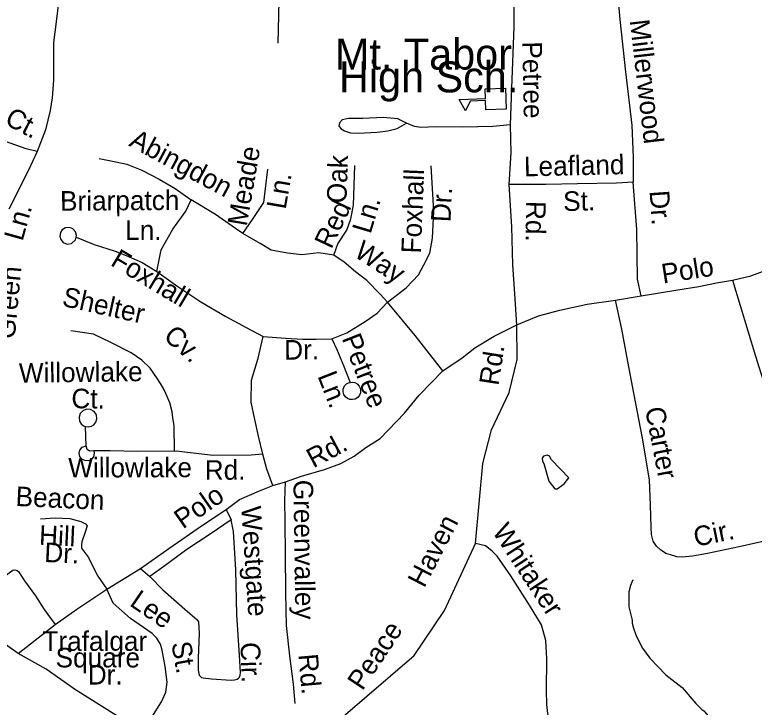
# Model space of a CAD drawing. Extents: x 1547597 to 1699558, y 810033 to 920809.
# Drawn here: x 1610547 to 1614133, y 864519 to 867878 of the extents above; entities that cross this region are included whole.
import ezdxf

# ---------------------------------------------------------------- set-up
doc = ezdxf.new("R2010")
doc.units = 0
for name, color, linetype in [('Exist Cultural Educational Facility High CELL', 7, 'Continuous'), ('Exist Cultural Educational Facility High Label', 7, 'Continuous'), ('Exist Hydrographic Misc Water Feature', 7, 'Continuous'), ('Exist Road Non-System Type 51', 7, 'Continuous'), ('Exist Road Non-System Type 51 Label', 7, 'Continuous'), ('Exist Road Secondary Type 51 Undivided 4 Lane Attributed', 7, 'Continuous')]:
    doc.layers.add(name, color=color, linetype=linetype)

msp = doc.modelspace()

# ---------------------------------------------------------------- linework, layer by layer
at = {"layer": 'Exist Cultural Educational Facility High CELL'}
msp.add_lwpolyline([(1612929.4, 867420.3), (1612831.6, 867416.8), (1612829.9, 867462.8), (1612754.9, 867460), (1612732.4, 867412.1), (1612701.1, 867467.7), (1612829.6, 867472.4), (1612827.9, 867518.4), (1612925.8, 867521.9)], close=True, dxfattribs=at)
at = {"layer": 'Exist Hydrographic Misc Water Feature'}
for points in [[(1613150.4, 865718.9), (1613140, 865736.3), (1613129.2, 865742.1), (1613111.5, 865737.1), (1613103.7, 865726.6), (1613105.5, 865713.3), (1613113, 865702.2), (1613136.8, 865616.5), (1613166, 865578.1), (1613176.9, 865578.4), (1613210.7, 865602.9), (1613234.3, 865632.6), (1613150.4, 865718.9)], [(1613545.1, 865136.2), (1613541.8, 865134.1), (1613533.5, 865110.2), (1613525.1, 865078.3), (1613524.1, 865006.4), (1613541.2, 864942.2), (1613541, 864926.2), (1613546.6, 864902.1), (1613558.2, 864869.9), (1613577.6, 864829.7), (1613591.3, 864805.5), (1613626.6, 864757), (1613703.5, 864675.9), (1613782.6, 864614.8), (1613849.5, 864537.9), (1613879, 864507.6), (1613889, 864501.4), (1613910.6, 864475.1), (1613913.9, 864466.6)]]:
    msp.add_lwpolyline(points, dxfattribs=at)
at = {"layer": 'Exist Road Non-System Type 51'}
for p, q in [((1613460.5, 866494.4), (1613584.1, 866515)), ((1610892.3, 865786.8), (1610890, 865880.9)), ((1611797.6, 865594.7), (1611860.1, 865613.1)), ((1611571.8, 865478.5), (1611596.8, 865428.1)), ((1610993.2, 865091.4), (1611157, 865192.3)), ((1611157, 865192.3), (1611202.2, 865153.4)), ((1610563.9, 864780.4), (1610742.2, 864920))]:
    msp.add_line(p, q, dxfattribs=at)
for points in [[(1610792.9, 868023.2), (1610774.9, 867981.7), (1610758.8, 867937.2), (1610746.7, 867844.3), (1610734.6, 867743.2), (1610734.6, 867646.2), (1610734.6, 867561.3), (1610727.6, 867475.5), (1610718.8, 867414.1), (1610695.5, 867320.7), (1610655.5, 867215)], [(1611829.2, 868020.1), (1611825.8, 867874.3), (1611822.5, 867740.2)], [(1612950.6, 867345.1), (1612956.7, 867522.5), (1612967.8, 867820.2), (1612967.8, 868005.7)], [(1613468.1, 868003.8), (1613480.7, 867855.7), (1613508.3, 867601.6), (1613538.5, 867342.2), (1613545.1, 867185.3), (1613545.1, 867066.4)], [(1610655.5, 867215), (1610602.1, 867227.2), (1610497, 867265.2), (1610386.1, 867326.5), (1610295.6, 867405.4), (1610190.5, 867481.3), (1610097.1, 867522.2)], [(1612446.6, 867351.8), (1612404.9, 867374.1), (1612333, 867380.7), (1612235, 867375.7), (1612165.1, 867374.5), (1612135, 867368.7), (1612120.9, 867354.8), (1612119, 867337.8), (1612129.1, 867324.6), (1612146.5, 867314.7), (1612175, 867306.3), (1612212.3, 867303.9), (1612304.3, 867309.1), (1612356.4, 867314.6), (1612400.5, 867326.1), (1612446.6, 867351.8)], [(1612950.6, 867345.1), (1612864.4, 867335.7), (1612720.4, 867333), (1612588.4, 867334.3), (1612516.1, 867331.6), (1612485, 867336.6), (1612446.6, 867351.8)], [(1612944.5, 867055.5), (1612954.7, 867208.5), (1612950.6, 867345.1)], [(1610655.5, 867215), (1610613.7, 867125), (1610517.4, 866935.1)], [(1610956.7, 867181.4), (1611037.5, 867165.3), (1611090, 867153.1), (1611162.7, 867124.8), (1611247.5, 867080.4), (1611324.3, 867035.9), (1611401.4, 866980.2)], [(1612094.3, 866712.4), (1612113.9, 866766.5), (1612157.1, 866833.6), (1612176.7, 866887.7), (1612189.3, 866954.7), (1612196.6, 867146.5)], [(1611652.8, 866817.3), (1611703.4, 866889.7), (1611754.1, 866967.5), (1611774, 867128.6)], [(1612353.5, 866484.5), (1612444.9, 866554), (1612504, 866617), (1612531.2, 866665), (1612560.1, 866721.1), (1612572.8, 866795.4), (1612578.2, 866925.7), (1612565.5, 867144.7)], [(1613545.1, 867066.4), (1613465.3, 867062.1), (1613275.3, 867057.8), (1613121.6, 867055.3), (1612944.5, 867055.5)], [(1612980.7, 866374.6), (1612971.4, 866524.1), (1612961.6, 866665.3), (1612956.9, 866849.3), (1612944.5, 867055.5)], [(1613584.1, 866515), (1613567, 866596.3), (1613564.2, 866837.3), (1613545.1, 867066.4)], [(1611234.9, 866633), (1611256.6, 866738), (1611312.7, 866837.6), (1611376.1, 866925.9), (1611401.4, 866980.2)], [(1611652.8, 866817.3), (1611616.6, 866840.8), (1611520.8, 866909.6), (1611401.4, 866980.2)], [(1610845, 866799.4), (1610846.4, 866808.1), (1610841.5, 866825.4), (1610829, 866839.1), (1610813.7, 866846), (1610793.1, 866845), (1610777.1, 866834.9), (1610768.2, 866821.5), (1610765.2, 866804.8), (1610769.7, 866787.7), (1610782, 866773.2), (1610800.7, 866765.8), (1610822.1, 866769), (1610840.9, 866786.2), (1610845, 866799.4)], [(1610845, 866799.4), (1610931.2, 866764.7), (1611034.3, 866730.8), (1611086.6, 866710.8), (1611164.4, 866676.5), (1611234.9, 866633)], [(1612094.3, 866712.4), (1612020.5, 866723.7), (1611938.6, 866714.1), (1611869.8, 866721.3), (1611790.7, 866736.9), (1611737.5, 866768), (1611652.8, 866817.3)], [(1614027.8, 866591.1), (1614116.3, 866611.3), (1614190.9, 866640), (1614277.7, 866686.3), (1614372.6, 866748.6), (1614455.7, 866809.1)], [(1612353.5, 866484.5), (1612318.4, 866523.4), (1612253.7, 866588.7), (1612199, 866631.2), (1612143.6, 866678.7), (1612094.3, 866712.4)], [(1611234.9, 866633), (1611338, 866560.6), (1611449, 866486.2), (1611569.6, 866414.1), (1611668.9, 866362), (1611751.8, 866317.4)], [(1613584.1, 866515), (1613762.3, 866543.7), (1613864.5, 866559.8), (1613949.7, 866578.5), (1614027.8, 866591.1)], [(1614027.8, 866591.1), (1614139.4, 866222.6), (1614211.6, 865991.6), (1614287.1, 865726.5), (1614341.9, 865539.7), (1614381.2, 865375.2)], [(1612084.6, 866306.7), (1612157.1, 866335.5), (1612246, 866389.7), (1612304.9, 866430.7), (1612353.5, 866484.5)], [(1612622.9, 866151.5), (1612488.2, 866322), (1612353.5, 866484.5)], [(1612980.7, 866374.6), (1613086.3, 866417.1), (1613190.6, 866444.9), (1613322.4, 866473.8), (1613460.5, 866494.4)], [(1614381.2, 865375.2), (1614254.8, 865341.4), (1614060.2, 865296.5), (1613905.9, 865265), (1613833.8, 865252.3), (1613783.9, 865247.1), (1613757.1, 865248.4), (1613726.1, 865258.1), (1613704.2, 865265.3), (1613678.5, 865282.8), (1613659.3, 865300.4), (1613643.2, 865325.4), (1613635, 865357), (1613632.4, 865393.4), (1613630.1, 865499.3), (1613624.2, 865621.5), (1613591.5, 865823.9), (1613549.3, 866042.5), (1613519.8, 866196.8), (1613490.3, 866353.3), (1613460.5, 866494.4)], [(1612777.3, 866262.5), (1612871.7, 866318.7), (1612980.7, 866374.6)], [(1612781.4, 865313.3), (1612816.3, 865701.6), (1612857.9, 865864.5), (1612944.7, 866045.5), (1612982.7, 866206.6), (1612980.7, 866374.6)], [(1611321.1, 865760.7), (1611319.1, 865886.6), (1611313.4, 865923.2), (1611309.5, 865952.1), (1611298, 865996.4), (1611278.7, 866040.7), (1611267.2, 866065.8), (1611253.7, 866088.9), (1611236.4, 866117.8), (1611203.6, 866164), (1611163.2, 866202.5), (1611111.3, 866239.1), (1611013.1, 866289.2), (1610928.4, 866329.6), (1610818.7, 866345)], [(1611749.1, 865746.7), (1611728, 865834.8), (1611711.4, 865915.2), (1611693.4, 865998.9), (1611695.4, 866105), (1611726.5, 866212.4), (1611751.8, 866317.4)], [(1611751.8, 866317.4), (1611859, 866308.9), (1611943.5, 866304.8), (1612008.7, 866304.8), (1612084.6, 866306.7)], [(1612084.6, 866306.7), (1612107.8, 866254.4), (1612140.3, 866177.7), (1612172.6, 866095.2)], [(1612622.9, 866151.5), (1612717.1, 866214.5), (1612777.3, 866262.5)], [(1611860.1, 865613.1), (1611936.4, 865639.8), (1612049, 865671.7), (1612127.4, 865702.1), (1612192, 865737), (1612248.9, 865779.9), (1612317.9, 865822.5), (1612436.7, 865945.4), (1612508, 866032.6), (1612622.9, 866151.5)], [(1612172.6, 866095.2), (1612182.8, 866096.6), (1612195.4, 866094.2), (1612207.3, 866088.1), (1612217.3, 866077.3), (1612222.5, 866066.4), (1612224, 866055.2), (1612223.4, 866044.6), (1612218.6, 866032.5), (1612209.9, 866021.6), (1612197.2, 866014.1), (1612183.9, 866011.2), (1612171.1, 866012.2), (1612159.6, 866017.3), (1612150.6, 866024.4), (1612142.6, 866036.4), (1612139.3, 866049.3), (1612139.5, 866062.1), (1612146.2, 866078.2), (1612155.6, 866087.6), (1612164.6, 866092.8), (1612172.6, 866095.2)], [(1610890, 865880.9), (1610902.9, 865878.7), (1610918.6, 865881.9), (1610930.8, 865889.5), (1610940.4, 865901.7), (1610945.4, 865918), (1610942.6, 865937.7), (1610932.1, 865953.7), (1610914.7, 865963.9), (1610894.9, 865965.3), (1610876.7, 865957.6), (1610864, 865943.5), (1610858.3, 865926.6), (1610861.1, 865906.9), (1610869.4, 865893.4), (1610879.8, 865884.7), (1610890, 865880.9)], [(1610929.8, 865762.3), (1610932.4, 865752), (1610928.4, 865734.5), (1610918.6, 865722.5), (1610904.6, 865714.9), (1610886.8, 865715.3), (1610872.2, 865722.6), (1610862, 865735.8), (1610858.9, 865751.7), (1610862.6, 865766.8), (1610874.1, 865780.4), (1610892.3, 865786.8)], [(1610929.8, 865762.3), (1610908.6, 865762.1), (1610897.1, 865769.1), (1610892.3, 865786.8)], [(1611749.1, 865746.7), (1611692.7, 865741.2), (1611508.8, 865740.5), (1611329.4, 865760.7), (1611143.5, 865760.3), (1611009.6, 865762.6), (1610929.8, 865762.3)], [(1611797.6, 865594.7), (1611768.6, 865674.3), (1611749.1, 865746.7)], [(1611906.1, 864536.8), (1611897.8, 864631), (1611880.4, 864769.2), (1611865.1, 864915.4), (1611862.5, 864993.3), (1611862, 865079.4), (1611859.5, 865261.3), (1611858.5, 865419.2), (1611856.4, 865521.3), (1611860.1, 865613.1)], [(1611571.8, 865478.5), (1611636.6, 865527.4), (1611733.2, 865568.6), (1611797.6, 865594.7)], [(1611157, 865192.3), (1611294.6, 865289.6), (1611456.6, 865402.6), (1611571.8, 865478.5)], [(1610671.8, 865433.1), (1610741.9, 865437.7), (1610813.7, 865434.4), (1610867.4, 865419.5), (1610889.2, 865409.1), (1610897, 865398.9), (1610888.4, 865369.1), (1610871.6, 865321.4), (1610869.5, 865307), (1610871, 865291.4), (1610904.1, 865244.9), (1610946.6, 865160.2), (1610993.2, 865091.4)], [(1611596.8, 865428.1), (1611493.7, 865358), (1611380.3, 865284.1), (1611269, 865202.3), (1611202.2, 865153.4)], [(1611202.2, 865153.4), (1611264.9, 865088.3), (1611384.9, 864984.2), (1611430.1, 864945.3), (1611437.9, 864933.3), (1611440.8, 864879.2), (1611436.5, 864757.2), (1611435.5, 864699.4), (1611438.6, 864682.9), (1611441.6, 864675.3), (1611447.1, 864668.8), (1611452.4, 864664.2), (1611459.7, 864661.3), (1611500.7, 864656.3), (1611596.4, 864650.5), (1611612.2, 864652), (1611624.5, 864655.9), (1611631.2, 864659.8), (1611636.7, 864665.7), (1611640.1, 864674.8), (1611641, 864687.6), (1611636.7, 864771.6), (1611624.3, 864967.7), (1611618.3, 865185.8), (1611607.8, 865371.9), (1611596.8, 865428.1)], [(1611782.8, 863992.3), (1612127.9, 864465), (1612484.3, 864770.3), (1612630.9, 864988.3), (1612781.4, 865313.3)], [(1613148.2, 864404.1), (1613131.9, 864488.3), (1613126.4, 864533), (1613126, 864600.5), (1613126.9, 864754.3), (1613122.5, 864842.3), (1613101.8, 864918.7), (1613043.7, 865013.8), (1612952.6, 865157.3), (1612886.3, 865252.5), (1612860.6, 865277.7), (1612828.9, 865301.4), (1612781.4, 865313.3)], [(1610235.6, 865181.2), (1610302.7, 865132), (1610361.9, 865090.8), (1610387.4, 865076.5), (1610440.2, 865113.4), (1610492.8, 865150.4), (1610525.3, 865175.9), (1610537.6, 865183.3), (1610547.3, 865185.5), (1610557.8, 865182.7), (1610565.1, 865177.1), (1610594.2, 865132.5), (1610647, 865059.6), (1610689.7, 864992.9), (1610742.2, 864920)], [(1610742.2, 864920), (1610847.6, 864994.1), (1610993.2, 865091.4)], [(1611179.7, 864389.5), (1611211.4, 864471.6), (1611258.7, 864544.7), (1611279.7, 864592.3), (1611286.4, 864640.2), (1611276, 864716.2), (1611261.4, 864796.6), (1611253.9, 864824.6), (1611235.7, 864854.1), (1611212.6, 864877.4), (1611108.4, 864949.2), (1611065.1, 864986.1), (1611023.9, 865024.7), (1610993.2, 865091.4)]]:
    msp.add_lwpolyline(points, dxfattribs=at)
at = {"layer": 'Exist Road Secondary Type 51 Undivided 4 Lane Attributed'}
msp.add_lwpolyline([(1611782.8, 863992.3), (1611322.1, 864299.7), (1611179.7, 864389.5), (1611037.1, 864480.8), (1610841.1, 864603.1), (1610699, 864703.7), (1610563.9, 864780.4), (1610427.9, 864875.2)], dxfattribs=at)

# ---------------------------------------------------------------- texts
at = {"layer": 'Exist Cultural Educational Facility High Label'}
for s, p in [('Mt. Tabor', (1612099.5, 867612.7)), ('High Sch.', (1612119, 867502))]:
    msp.add_text(s, height=150, dxfattribs=at).set_placement(p)
at = {"layer": 'Exist Road Non-System Type 51 Label'}
for s, rotation, p in [('Millerwood', 276.6315, (1613528.9, 867850.9)), ('Petree', 271.1267, (1613008.2, 867748.2)), ('Ct.', 332.383, (1610492.3, 867350.1)), ('Abingdon', 331.74, (1611095.4, 867244.4)), ('Meade', 80.1867, (1611671.3, 866848.9)), ('Oak', 87.8039, (1612154.6, 866962.7)), ('Leafland', 1.3097, (1613017, 867094.2)), ('Foxhall', 87.7242, (1612516, 866719.2)), ('Ln.', 80.1867, (1611860.1, 866931.1)), ('Briarpatch', 0.3783, (1610766.4, 866927.7)), ('Dr.', 87.3446, (1612659.7, 866871)), ('St.', 1.3097, (1613207.2, 866925.9)), ('Dr.', 273.9853, (1613625.1, 867023.6)), ('Red', 64.6867, (1612081.6, 866737.8)), ('Ln.', 73.314, (1612271.8, 866811.7)), ('Ln.', 74.3344, (1610584.1, 866776.3)), ('Rd.', 268.963, (1613027, 866975.7)), ('Ln.', 359.7932, (1611081.8, 866786.1)), ('Way', 327.2036, (1612186.2, 866708.9)), ('Foxhall', 329.1319, (1611006, 866665.6)), ('Polo', 8.9733, (1613690.7, 866574.2)), ('Green', 84.6282, (1610546.2, 866302.4)), ('Shelter', 347.4622, (1610771.6, 866467.1)), ('Cv.', 318.2183, (1611262.6, 866311)), ('Petree', 291.4079, (1612131.4, 866309.1)), ('Dr.', 0.5221, (1611853.7, 866205.1)), ('Rd.', 81.1755, (1612891.9, 866076.3)), ('Willowlake', 0.7725, (1610567.2, 866092.9)), ('Ln.', 291.4079, (1612013.6, 866126.5)), ('Ct.', 359.3352, (1610820.8, 865969.9)), ('Carter', 280.9254, (1613602.6, 865967.2)), ('Rd.', 28.2465, (1611994.7, 865677.3)), ('Willowlake', 0.1325, (1610806, 865633.7)), ('Rd.', 0.2085, (1611468.1, 865622.3)), ('Greenvalley', 270.7903, (1611898, 865622)), ('Beacon', 357.401, (1610549.1, 865495.7)), ('Polo', 34.8956, (1611362.2, 865381.2)), ('Westgate', 273.7422, (1611644.9, 865491.9)), ('Haven', 62.6985, (1612532.3, 865094.1)), ('Hill', 357.401, (1610663, 865307.7)), ('Whitaker', 303.2166, (1612859.4, 865371.8)), ('Cir.', 11.533, (1613849.2, 865297.2)), ('Dr.', 357.401, (1610688.2, 865223.9)), ('Lee', 325.4495, (1611098.8, 865015.5)), ('Peace', 56.4048, (1612232.7, 864595.5)), ('St.', 280.2859, (1611305.4, 864829.8)), ('Cir.', 271.5712, (1611641.5, 864833.7)), ('Rd.', 275.0307, (1611921.6, 864774.7))]:
    msp.add_text(s, height=95, rotation=rotation, dxfattribs=at).set_placement(p)
for s, p in [('Trafalgar', (1610680.7, 864792.7)), ('Square', (1610744.6, 864712.4)), ('Dr.', (1610900.6, 864629.4))]:
    msp.add_text(s, height=95, dxfattribs=at).set_placement(p)

doc.saveas('drawing.dxf')
